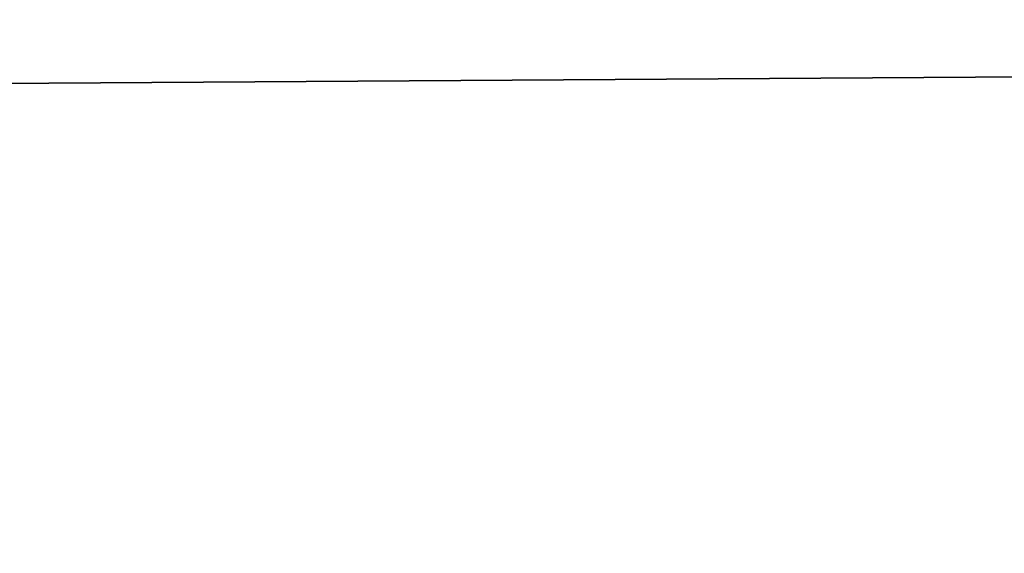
# Model space of a CAD drawing. Header units: millimetres. Extents: x -144 to 364, y -408 to 1133.
# Tile 1020 of 1056: x -55.5798 to -55.52, y 987.4551 to 987.4875. Entities that reach past the tile are written whole.
import ezdxf

# ---------------------------------------------------------------- set-up
doc = ezdxf.new("R2010")
doc.units = ezdxf.units.MM
doc.header["$LTSCALE"] = 41.718519
for name, color, linetype in [('1639', 7, 'CONTINUOUS'), ('1640', 7, 'CONTINUOUS'), ('1641', 7, 'CONTINUOUS'), ('1642', 7, 'CONTINUOUS')]:
    doc.layers.add(name, color=color, linetype=linetype)

msp = doc.modelspace()

# ---------------------------------------------------------------- linework, layer by layer
at = {"layer": '1639', "color": 7, "linetype": 'CONTINUOUS', "true_color": 0xaaaaaa}
for points in [[(-51.022094, 987.375975, 400.136498), (-61.531668, 987.95, 394.181229), (-66.058727, 987.375975, 390.922038), (-51.022094, 987.375975, 400.136498)], [(-45.190735, 987.95, 403.024499), (-61.531668, 987.95, 394.181229), (-51.022094, 987.375975, 400.136498), (-45.190735, 987.95, 403.024499)]]:
    msp.add_3dface(points, dxfattribs=at)
at = {"layer": '1640', "color": 7, "linetype": 'CONTINUOUS', "true_color": 0xaaaaaa}
for points in [[(-66.058727, 987.375975, 209.077962), (-61.531668, 987.95, 205.818771), (-51.022094, 987.375975, 199.863502), (-66.058727, 987.375975, 209.077962)], [(-61.531668, 987.95, 205.818771), (-45.190735, 987.95, 196.975501), (-51.022094, 987.375975, 199.863502), (-61.531668, 987.95, 205.818771)]]:
    msp.add_3dface(points, dxfattribs=at)
at = {"layer": '1641', "color": 7, "linetype": 'CONTINUOUS', "true_color": 0xaaaaaa}
for points in [[(-65.390976, 987.516856, 209.997043), (-60.713368, 987.45, 207.075907), (-50.50634, 987.516856, 200.875726), (-65.390976, 987.516856, 209.997043)], [(-60.713368, 987.45, 207.075907), (-44.589861, 987.45, 198.349893), (-50.50634, 987.516856, 200.875726), (-60.713368, 987.45, 207.075907)]]:
    msp.add_3dface(points, dxfattribs=at)
at = {"layer": '1642', "color": 7, "linetype": 'CONTINUOUS', "true_color": 0xaaaaaa}
for points in [[(-50.50634, 987.516856, 399.124274), (-60.713368, 987.45, 392.924092), (-65.390976, 987.516856, 390.002957), (-50.50634, 987.516856, 399.124274)], [(-44.589861, 987.45, 401.650107), (-60.713368, 987.45, 392.924092), (-50.50634, 987.516856, 399.124274), (-44.589861, 987.45, 401.650107)]]:
    msp.add_3dface(points, dxfattribs=at)

doc.saveas('drawing.dxf')
